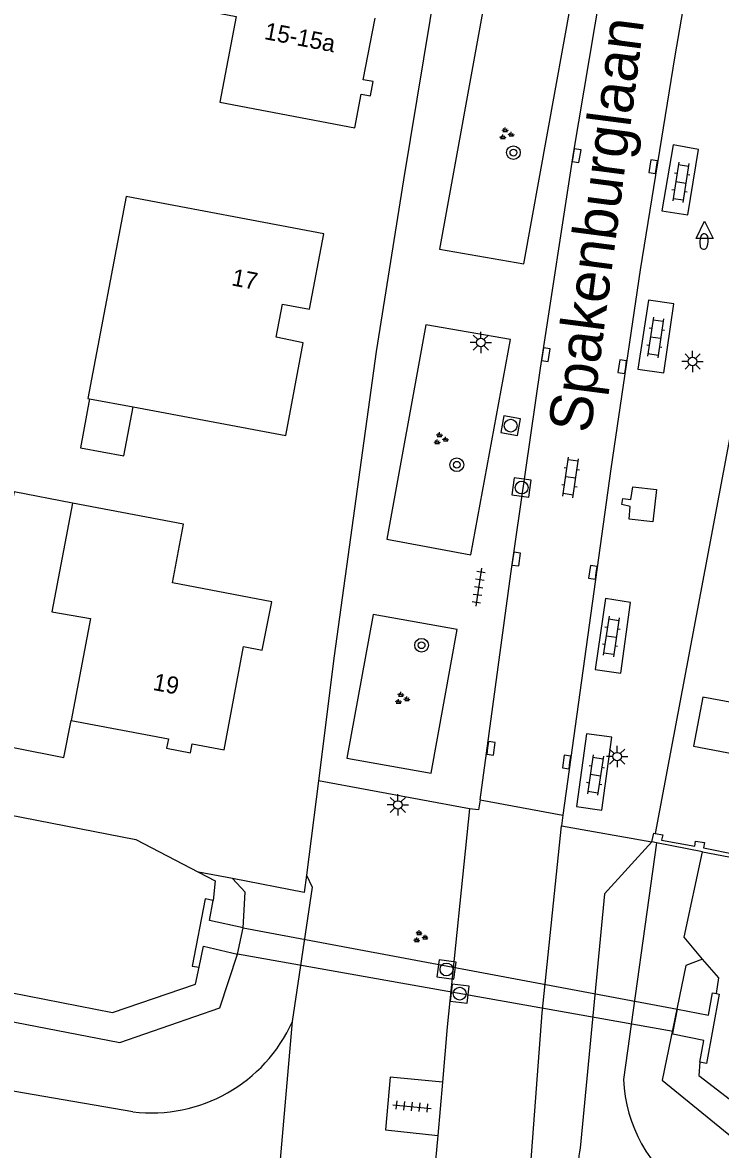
# Model space of a CAD drawing. Extents: x 124000 to 128010, y 398999 to 403000.
# Drawn here: x 126539.4 to 126580.2, y 399120.5 to 399186.3 of the extents above; entities that cross this region are included whole.
import ezdxf

# ---------------------------------------------------------------- set-up
doc = ezdxf.new("R2010")
doc.units = 0
for name, color, linetype in [('gg-afsc-hekwerk', 7, 'Continuous'), ('gg-afsc-muur', 7, 'Continuous'), ('gg-anno-huisnummerreeks BGT', 7, 'Continuous'), ('gg-anno-openbare ruimte label', 7, 'Continuous'), ('gg-bbg-gedigitaliseerde bijgebouw', 7, 'Continuous'), ('gg-bbg-hoofdgebouw', 7, 'Continuous'), ('gg-bbg-luifel en loopbrug', 7, 'Continuous'), ('gg-bbg-tussenscheiding', 7, 'Continuous'), ('gg-knt-BGT kruinlijn', 7, 'Continuous'), ('gg-knt-verharding', 7, 'Continuous'), ('gg-knt-verharding nz', 7, 'Continuous'), ('gg-kntw-beschoeiing', 7, 'Continuous'), ('gg-kntw-kademuur', 7, 'Continuous'), ('gg-kwrk-duiker nz vlak', 7, 'Continuous'), ('gg-kwrk-kunstwerk', 7, 'Continuous'), ('gg-kwrk-uitstroombak niveau min 01', 7, 'Continuous'), ('gt-grn-groengrens', 7, 'Continuous'), ('gt-grn-groengrens NZ', 7, 'Continuous'), ('gt-symb-boom', 7, 'Continuous'), ('gt-symb-brandkraan', 7, 'Continuous'), ('gt-symb-groenvak', 7, 'Continuous'), ('gt-symb-klinker verharding', 7, 'Continuous'), ('gt-symb-kolk', 7, 'Continuous'), ('gt-symb-lichtmast', 7, 'Continuous'), ('gt-symb-rioolschacht', 7, 'Continuous'), ('gt-symb-tegel verharding', 7, 'Continuous'), ('gt-symb-waterafsluiter', 7, 'Continuous')]:
    doc.layers.add(name, color=color, linetype=linetype)

# ---------------------------------------------------------------- blocks, each defined once
blk = doc.blocks.new('gt0-LMAST')
at = {"layer": 'gt-symb-lichtmast'}
for p, q in [((-0.182, 0.173), (-0.447, 0.438)), ((-0.005, 0.246), (-0.005, 0.621)), ((0.172, 0.173), (0.437, 0.438)), ((-0.255, -0.004), (-0.63, -0.004)), ((-0.182, -0.181), (-0.447, -0.446)), ((-0.005, -0.254), (-0.005, -0.629)), ((0.437, -0.446), (0.172, -0.181)), ((0.245, -0.004), (0.62, -0.004))]:
    blk.add_line(p, q, dxfattribs=at)
blk.add_circle((-0.005, -0.004), 0.25, dxfattribs=at)
blk = doc.blocks.new('gt0-BR')
at = {"layer": 'gt-symb-brandkraan'}
for centre, radius, start, end in [((-0.244, 0), 0.206, 107.56694, 252.43307), ((0.599, -2.664), 3, 106.89205, 107.56694), ((0, -0.691), 0.938, 73.10799, 106.89205), ((-0.599, -2.664), 3, 72.43309, 73.10799), ((0.244, 0), 0.206, 287.56695, 72.43309), ((0.599, 2.664), 3, 252.43307, 253.10797), ((0, 0.691), 0.938, 253.10797, 286.89206), ((-0.599, 2.664), 3, 286.89206, 287.56695)]:
    blk.add_arc(centre, radius, start, end, dxfattribs=at)
blk = doc.blocks.new('gt0-WAFSL')
at = {"layer": 'gt-symb-waterafsluiter'}
for p, q in [((-0.5, -0.333), (0, 0.667)), ((0, 0.667), (0.5, -0.333)), ((0.5, -0.333), (-0.5, -0.333))]:
    blk.add_line(p, q, dxfattribs=at)
blk = doc.blocks.new('gt0-KL1')
at = {"layer": 'gt-symb-klinker verharding'}
for p, q in [((-1.15, 0.3), (1.15, 0.3)), ((-1, -0.3), (-1, 0.3)), ((-0.5, 0.3), (-0.5, 0.45)), ((0, -0.3), (0, 0.3)), ((0.5, 0.3), (0.5, 0.45)), ((1, -0.3), (1, 0.3)), ((-1.15, -0.3), (1.15, -0.3)), ((-0.5, -0.45), (-0.5, -0.3)), ((0.5, -0.45), (0.5, -0.3))]:
    blk.add_line(p, q, dxfattribs=at)
blk = doc.blocks.new('gt0-GRVAK')
at = {"layer": 'gt-symb-groenvak'}
for p, q in [((-0.11, 0.189), (-0.228, 0.24)), ((-0.182, 0.153), (0.088, 0.153)), ((-0.091, 0.211), (-0.156, 0.322)), ((-0.047, 0.214), (-0.047, 0.393)), ((-0.004, 0.211), (0.061, 0.322)), ((0.015, 0.189), (0.133, 0.24)), ((0.262, -0.052), (0.197, 0.059)), ((0.305, -0.049), (0.305, 0.13)), ((0.349, -0.052), (0.414, 0.059)), ((-0.245, -0.228), (-0.363, -0.177)), ((-0.318, -0.264), (-0.047, -0.264)), ((-0.226, -0.206), (-0.291, -0.095)), ((-0.183, -0.203), (-0.183, -0.024)), ((-0.139, -0.206), (-0.074, -0.095)), ((-0.12, -0.228), (-0.002, -0.177)), ((0.243, -0.074), (0.125, -0.023)), ((0.17, -0.11), (0.441, -0.11)), ((0.368, -0.074), (0.486, -0.023))]:
    blk.add_line(p, q, dxfattribs=at)
blk = doc.blocks.new('gt0-RS')
at = {"layer": 'gt-symb-rioolschacht'}
blk.add_lwpolyline([(-0.5, -0.5), (0.5, -0.5), (0.5, 0.5), (-0.5, 0.5)], close=True, dxfattribs=at)
blk.add_circle((0, 0), 0.375, dxfattribs=at)
blk = doc.blocks.new('gt0-KOLK')
at = {"layer": 'gt-symb-kolk'}
blk.add_lwpolyline([(0, 0), (0.375, 0), (0.375, 0.4), (-0.375, 0.4), (-0.375, 0), (0, 0)], dxfattribs=at)
blk = doc.blocks.new('gt0-BOOM')
at = {"layer": 'gt-symb-boom'}
for radius in [0.4, 0.2]:
    blk.add_circle((0, 0), radius, dxfattribs=at)
blk = doc.blocks.new('gt0-TEG1')
at = {"layer": 'gt-symb-tegel verharding'}
for p, q in [((-1.125, 0), (1.125, 0)), ((-0.9, -0.25), (-0.9, 0.25)), ((-0.45, -0.25), (-0.45, 0.25)), ((0, -0.25), (0, 0.25)), ((0.45, -0.25), (0.45, 0.25)), ((0.9, -0.25), (0.9, 0.25))]:
    blk.add_line(p, q, dxfattribs=at)

msp = doc.modelspace()

# ---------------------------------------------------------------- linework, layer by layer
at = {"layer": 'gg-afsc-hekwerk'}
for p, q in [((126557.637, 399149.287), (126556.715, 399142)), ((126556.715, 399142), (126556.016, 399136.48)), ((126551.704, 399136.28), (126549.705, 399136.66))]:
    msp.add_line(p, q, dxfattribs=at)
msp.add_lwpolyline([(126556.016, 399136.48), (126555.889, 399135.474), (126551.704, 399136.28)], dxfattribs=at)
at = {"layer": 'gg-afsc-muur'}
for p, q in [((126576.463, 399138.379), (126576.196, 399138.431)), ((126579.148, 399137.854), (126576.463, 399138.379))]:
    msp.add_line(p, q, dxfattribs=at)
for points in [[(126576.196, 399138.431), (126576.303, 399138.943), (126576.393, 399138.924)], [(126576.393, 399138.924), (126576.829, 399138.834), (126576.764, 399138.521), (126578.696, 399138.17), (126578.751, 399138.477), (126579.267, 399138.392), (126579.215, 399138.076), (126581.14, 399137.697)]]:
    msp.add_lwpolyline(points, dxfattribs=at)
at = {"layer": 'gg-bbg-gedigitaliseerde bijgebouw'}
msp.add_lwpolyline([(126543.356, 399164.306), (126542.821, 399161.445), (126545.361, 399160.97), (126545.896, 399163.831)], dxfattribs=at)
at = {"layer": 'gg-bbg-hoofdgebouw'}
msp.add_line((126543.258, 399164.324), (126543.356, 399164.306), dxfattribs=at)
for points in [[(126548.291, 399195.942), (126548.208, 399195.958), (126547.393, 399191.721), (126550.132, 399191.199), (126549.356, 399187.132), (126551.91, 399186.645), (126550.954, 399181.636), (126558.842, 399180.131), (126559.217, 399182.097), (126559.758, 399181.999), (126559.911, 399182.841), (126559.337, 399182.939), (126560.028, 399186.543)], [(126545.896, 399163.831), (126554.809, 399162.165), (126555.831, 399167.582), (126554.251, 399167.911), (126554.614, 399169.835), (126556.198, 399169.542), (126557.03, 399173.952), (126545.492, 399176.135), (126543.258, 399164.324)], [(126542.353, 399158.209), (126541.149, 399151.872), (126543.414, 399151.47), (126542.278, 399145.518)], [(126542.278, 399145.518), (126547.956, 399144.439), (126547.853, 399143.898), (126549.248, 399143.633), (126549.349, 399144.164), (126551.206, 399143.811), (126552.351, 399149.837), (126553.43, 399149.623), (126553.991, 399152.457), (126548.198, 399153.555), (126548.844, 399156.98), (126542.353, 399158.209)]]:
    msp.add_lwpolyline(points, dxfattribs=at)
at = {"layer": 'gg-bbg-luifel en loopbrug'}
for points in [[(126542.353, 399158.209), (126538.948, 399158.874), (126536.137, 399144.479), (126541.857, 399143.362), (126542.278, 399145.518)], [(126582.75, 399146.214), (126579.172, 399146.887), (126578.631, 399144.015), (126582.207, 399143.342)]]:
    msp.add_lwpolyline(points, dxfattribs=at)
at = {"layer": 'gg-bbg-tussenscheiding'}
msp.add_line((126543.356, 399164.306), (126545.896, 399163.831), dxfattribs=at)
at = {"layer": 'gg-knt-BGT kruinlijn'}
msp.add_line((126576.463, 399138.379), (126574.541, 399124.543), dxfattribs=at)
for points in [[(126556.016, 399136.48), (126556.348, 399135.781), (126555.194, 399127.928)], [(126545.88, 399122.666), (126518.741, 399127.335), (126494.74, 399132.608)]]:
    msp.add_lwpolyline(points, dxfattribs=at)
for centre, radius, start, end in [((126546.974, 399131.604), 9.005, 263.02406, 335.90502), ((126582.847, 399124.853), 8.311, 182.13763, 236.3901)]:
    msp.add_arc(centre, radius, start, end, dxfattribs=at)
at = {"layer": 'gg-knt-verharding'}
for p, q in [((126585.815, 399189.087), (126576.393, 399138.924)), ((126565.535, 399140.352), (126556.715, 399142)), ((126566.165, 399140.883), (126571.003, 399139.991)), ((126571.003, 399139.991), (126570.914, 399139.362)), ((126570.914, 399139.362), (126576.196, 399138.431)), ((126563.962, 399124.399), (126563.689, 399121.282)), ((126563.689, 399121.282), (126563.283, 399116.659))]:
    msp.add_line(p, q, dxfattribs=at)
for points in [[(126564.393, 399193.494), (126561.685, 399177.093), (126560.09, 399167.075), (126557.637, 399149.287)], [(126566.165, 399140.883), (126567.953, 399154.094), (126569.685, 399166.106), (126571.618, 399178.646), (126573.808, 399191.726)], [(126578.633, 399190.67), (126577.539, 399184.336), (126575.513, 399171.841), (126573.803, 399160.22), (126571.003, 399139.991)], [(126571.489, 399187.461), (126566.574, 399188.392), (126563.789, 399173.051), (126568.716, 399172.184), (126571.489, 399187.461)], [(126576.785, 399175.286), (126578.289, 399175.063), (126578.909, 399178.88), (126577.431, 399179.139), (126576.785, 399175.286)], [(126575.383, 399166.039), (126576.888, 399165.831), (126577.48, 399169.852), (126576.003, 399170.068), (126575.383, 399166.039)], [(126567.935, 399167.769), (126562.987, 399168.639), (126560.718, 399156.113), (126565.629, 399155.197), (126567.935, 399167.769)], [(126572.888, 399148.501), (126574.381, 399148.282), (126574.946, 399152.419), (126573.477, 399152.654), (126572.888, 399148.501)], [(126564.827, 399150.836), (126559.925, 399151.715), (126558.381, 399143.314), (126563.298, 399142.436), (126564.827, 399150.836)], [(126571.797, 399140.49), (126573.28, 399140.29), (126573.863, 399144.55), (126572.38, 399144.741), (126571.797, 399140.49)], [(126566.165, 399140.883), (126566.064, 399140.298), (126565.535, 399140.352)], [(126565.535, 399140.352), (126564.245, 399127.627), (126563.962, 399124.399)], [(126576.196, 399138.431), (126573.43, 399135.385), (126572.004, 399120.547)], [(126563.962, 399124.399), (126560.902, 399124.689), (126560.641, 399121.617), (126563.689, 399121.282)]]:
    msp.add_lwpolyline(points, dxfattribs=at)
msp.add_arc((126575.528, 399119.716), 3.62, 166.73273, 224.87171, dxfattribs=at)
at = {"layer": 'gg-knt-verharding nz'}
msp.add_lwpolyline([(126569.121, 399119.599), (126569.79, 399128.434), (126570.914, 399139.362)], dxfattribs=at)
at = {"layer": 'gg-kntw-beschoeiing'}
msp.add_line((126546.057, 399138.567), (126549.705, 399136.66), dxfattribs=at)
for points in [[(126513.755, 399144.891), (126522.108, 399143.232), (126546.057, 399138.567)], [(126493.154, 399141.662), (126493.025, 399140.785), (126497.017, 399137.899), (126519.849, 399133.33), (126544.689, 399128.459), (126549.546, 399130.121), (126549.752, 399131.104)], [(126579.161, 399131.587), (126578.081, 399132.86), (126579.148, 399137.854)], [(126549.705, 399136.66), (126550.686, 399136.147), (126550.563, 399135.001)], [(126579.977, 399129.567), (126580.098, 399130.484), (126579.161, 399131.587)], [(126578.996, 399125.563), (126578.936, 399124.779), (126582.896, 399121.736), (126695.8, 399100.513)]]:
    msp.add_lwpolyline(points, dxfattribs=at)
at = {"layer": 'gg-kntw-kademuur'}
msp.add_line((126579.148, 399137.854), (126581.098, 399137.473), dxfattribs=at)
at = {"layer": 'gg-kwrk-duiker nz vlak'}
for p, q in [((126552.332, 399133.401), (126577.699, 399128.652)), ((126577.445, 399127.356), (126551.998, 399131.873))]:
    msp.add_line(p, q, dxfattribs=at)
at = {"layer": 'gg-kwrk-kunstwerk'}
msp.add_lwpolyline([(126574.449, 399158.129), (126574.491, 399158.477), (126574.971, 399158.431), (126575.074, 399159.166), (126576.469, 399159.006), (126576.257, 399157.121), (126574.863, 399157.282), (126574.928, 399158.015), (126574.449, 399158.129)], dxfattribs=at)
at = {"layer": 'gg-kwrk-uitstroombak niveau min 01'}
for p, q in [((126551.998, 399131.873), (126552.332, 399133.401)), ((126577.445, 399127.356), (126577.699, 399128.652)), ((126577.413, 399127.193), (126577.445, 399127.356))]:
    msp.add_line(p, q, dxfattribs=at)
for points in [[(126550.563, 399135.001), (126550.096, 399135.11), (126549.349, 399131.178), (126549.752, 399131.104)], [(126552.332, 399133.401), (126550.36, 399133.843), (126550.563, 399135.001)], [(126549.752, 399131.104), (126549.997, 399132.339), (126551.998, 399131.873)], [(126577.699, 399128.652), (126579.498, 399128.298), (126579.739, 399129.611), (126579.977, 399129.567)], [(126579.977, 399129.567), (126580.13, 399129.539), (126579.387, 399125.491), (126578.996, 399125.563)], [(126578.996, 399125.563), (126579.23, 399126.835), (126577.413, 399127.193)]]:
    msp.add_lwpolyline(points, dxfattribs=at)
at = {"layer": 'gt-grn-groengrens'}
for points in [[(126491.308, 399143.352), (126491.206, 399140.026), (126495.923, 399136.232), (126545.124, 399126.701), (126550.951, 399128.737), (126551.998, 399131.873)], [(126552.332, 399133.401), (126552.431, 399135.492), (126551.704, 399136.28)], [(126579.161, 399131.587), (126578.169, 399131.203), (126576.802, 399124.502), (126582.49, 399119.877), (126717.58, 399094.355), (126722.431, 399095.972), (126724.333, 399095.654)]]:
    msp.add_lwpolyline(points, dxfattribs=at)
at = {"layer": 'gt-grn-groengrens NZ'}
msp.add_line((126555.194, 399127.928), (126554.29, 399117.635), dxfattribs=at)

# ---------------------------------------------------------------- block references
at = {"layer": 'gt-symb-boom'}
for p in [(126568.109, 399178.687), (126564.802, 399160.456), (126562.741, 399149.916)]:
    msp.add_blockref('gt0-BOOM', p, dxfattribs=at)
at = {"layer": 'gt-symb-brandkraan', "rotation": 85.86946137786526}
msp.add_blockref('gt0-BR', (126579.236, 399173.494), dxfattribs=at)
at = {"layer": 'gt-symb-groenvak'}
for p in [(126567.68, 399179.77), (126563.845, 399161.959), (126561.586, 399146.796), (126562.649, 399132.872)]:
    msp.add_blockref('gt0-GRVAK', p, dxfattribs=at)
at = {"layer": 'gt-symb-klinker verharding'}
for p, rotation in [((126577.887, 399176.956), -98.56758990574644), ((126576.411, 399167.893), -98.56758990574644), ((126571.45, 399159.715), 81.60242742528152), ((126573.821, 399150.424), -98.56758990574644), ((126572.897, 399142.336), -98.62422873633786)]:
    msp.add_blockref('gt0-KL1', p, dxfattribs=dict(at, rotation=rotation))
at = {"layer": 'gt-symb-kolk'}
for p, rotation in [((126571.601, 399178.541), -99.09480497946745), ((126576.47, 399177.835), 80.79203094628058), ((126569.806, 399166.922), -98.45426172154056), ((126574.666, 399166.158), 81.60242742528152), ((126568.076, 399154.972), -98.04906170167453), ((126572.945, 399154.147), 82.06444962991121), ((126566.597, 399143.914), -97.58706907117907), ((126571.412, 399143.064), 82.41293092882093)]:
    msp.add_blockref('gt0-KOLK', p, dxfattribs=dict(at, rotation=rotation))
at = {"layer": 'gt-symb-lichtmast'}
for p in [(126566.213, 399167.596), (126578.578, 399166.489), (126574.173, 399143.412), (126561.358, 399140.589)]:
    msp.add_blockref('gt0-LMAST', p, dxfattribs=at)
at = {"layer": 'gt-symb-rioolschacht'}
for p, rotation in [((126567.947, 399162.739), 79.98206552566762), ((126568.586, 399159.125), 82.35613021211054), ((126564.197, 399130.977), 82.64762064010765), ((126564.97, 399129.565), 83.74206608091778)]:
    msp.add_blockref('gt0-RS', p, dxfattribs=dict(at, rotation=rotation))
at = {"layer": 'gt-symb-tegel verharding'}
for p, rotation in [((126566.08, 399153.313), -98.62422873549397), ((126562.188, 399122.971), -5.453918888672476)]:
    msp.add_blockref('gt0-TEG1', p, dxfattribs=dict(at, rotation=rotation))
at = {"layer": 'gt-symb-waterafsluiter'}
msp.add_blockref('gt0-WAFSL', (126579.273, 399174.013), dxfattribs=at)

# ---------------------------------------------------------------- texts
at = {"layer": 'gg-anno-huisnummerreeks BGT'}
for s, rotation, p in [('15-15a', 349.2, (126553.508, 399185.327)), ('17', 349.3, (126551.602, 399170.94)), ('19', 349.2, (126547.008, 399147.309))]:
    msp.add_text(s, height=1, rotation=rotation, dxfattribs=at).set_placement(p)
at = {"layer": 'gg-anno-openbare ruimte label'}
msp.add_text('Spakenburglaan', height=2.5, rotation=82.6, dxfattribs=at).set_placement((126572.609, 399162.25))

doc.saveas('drawing.dxf')
